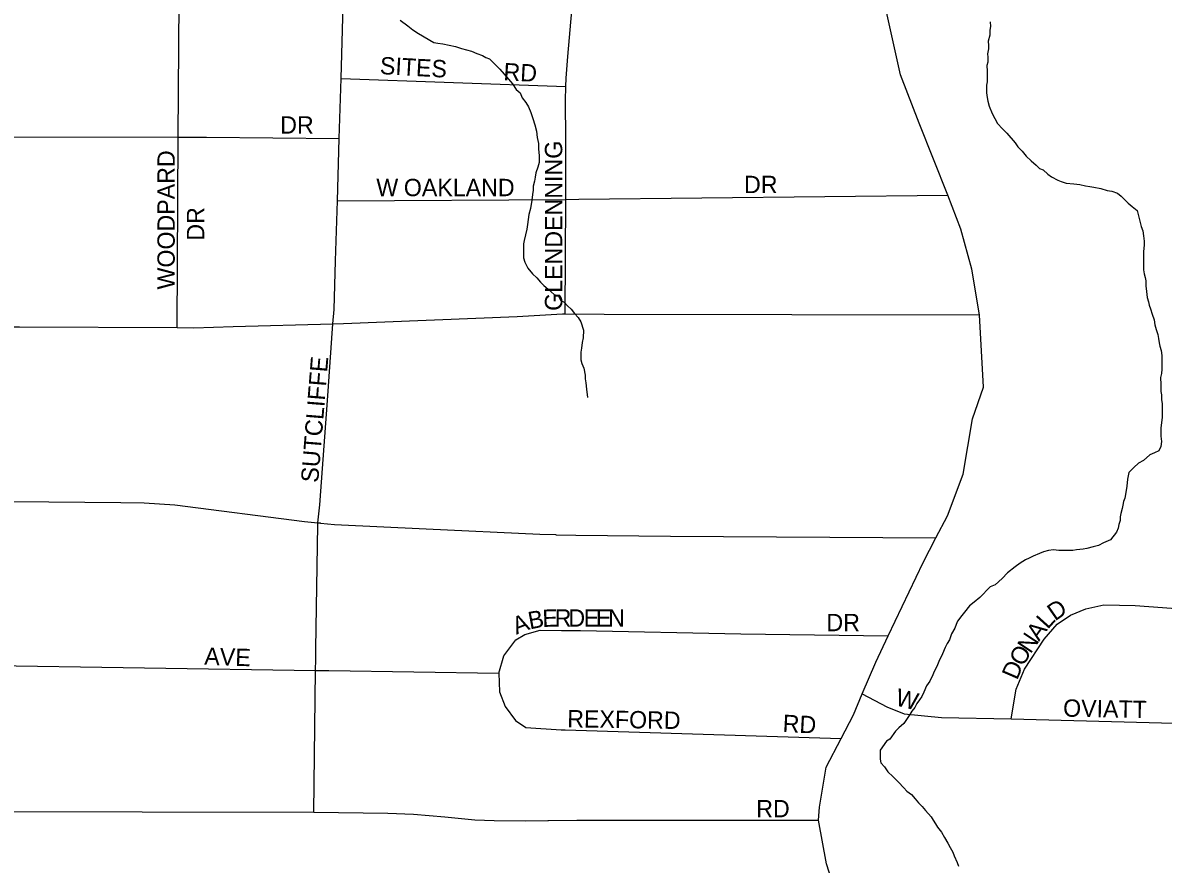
# Model space of a CAD drawing. Extents: x 2010165 to 2382125, y 1060529 to 1407316.
# Drawn here: x 2123664 to 2126953, y 1267507 to 1269932 of the extents above; entities that cross this region are included whole.
import ezdxf

# ---------------------------------------------------------------- set-up
doc = ezdxf.new("R2010")
doc.units = 0
for name, color, linetype in [('GM_X_City_Street', 7, 'Continuous'), ('GM_X_City_Street_Text', 7, 'Continuous'), ('GM_X_Minor_River', 7, 'Continuous')]:
    doc.layers.add(name, color=color, linetype=linetype)

msp = doc.modelspace()

# ---------------------------------------------------------------- linework, layer by layer
at = {"layer": 'GM_X_City_Street'}
for points in [[(2124109.1, 1269053.5), (2124112.6, 1269602.6), (2124116, 1270127.1)], [(2124509.5, 1268118.2), (2124509.6, 1268128.9), (2124514.9, 1268484.4), (2124515.6, 1268490.9), (2124521.2, 1268542.6), (2124542.6, 1268843.2), (2124558.8, 1269064.7), (2124561.8, 1269105.8), (2124566.5, 1269246.1), (2124571.6, 1269418.7), (2124576.9, 1269598.8), (2124582, 1269771.5), (2124592.4, 1270123.1)], [(2125228.4, 1269093), (2125229.9, 1269423.3), (2125230.7, 1269596.2), (2125229.2, 1269708.5), (2125230.6, 1269748.4), (2125231.5, 1269772.6), (2125235.8, 1269834.8), (2125261, 1270121.5)], [(2126020.1, 1267390), (2125982.6, 1267507.2), (2125959.4, 1267633.4), (2125962, 1267671.2), (2125980.9, 1267786.3), (2126024.2, 1267869.3), (2126060.2, 1267937.3), (2126085, 1267997.3), (2126124.6, 1268089.5), (2126159.8, 1268165.4), (2126260.8, 1268376.7), (2126297.8, 1268447.3), (2126331.2, 1268511.2), (2126375.9, 1268631), (2126403.5, 1268790.4), (2126434.9, 1268881.5), (2126423.4, 1269090.4), (2126401.3, 1269221.7), (2126370, 1269337.2), (2126331.7, 1269435.6), (2126249.2, 1269643), (2126195.2, 1269781.9), (2126163, 1269929.5), (2126146.9, 1270003.3)], [(2124582, 1269771.5), (2125230.6, 1269748.4)], [(2122425.6, 1269517.6), (2122476, 1269587.6), (2122510.1, 1269605.5), (2122606.2, 1269605.1), (2122923.5, 1269604.6), (2124112.6, 1269602.6), (2124193.7, 1269602.5), (2124576.9, 1269598.8)], [(2124571.6, 1269418.7), (2125229.9, 1269423.3), (2125267.9, 1269423.6), (2126331.7, 1269435.6)], [(2119222.9, 1269093.1), (2120523.7, 1269077), (2120842.1, 1269073.1), (2121678.3, 1269067.8), (2122253.4, 1269064.2), (2122918, 1269060), (2123540.6, 1269056.1), (2123654.7, 1269055.4), (2124109.1, 1269053.5), (2124157.2, 1269053.3), (2124271.3, 1269056.8), (2124558.8, 1269064.7), (2124589.6, 1269065.5), (2125090.2, 1269085.5), (2125220.4, 1269093), (2125228.4, 1269093), (2125340.5, 1269092.5), (2126423.4, 1269090.4)], [(2122933.8, 1268344.3), (2122935.1, 1268344.6), (2122966.8, 1268352.5), (2122999, 1268372.5), (2123033.2, 1268410.4), (2123075.5, 1268476.4), (2123113.7, 1268514.3), (2123167.9, 1268544.2), (2123210, 1268556), (2123530.4, 1268552.9), (2123946.7, 1268549), (2124014.7, 1268548.7), (2124102.8, 1268542.3), (2124477, 1268494.6), (2124515.6, 1268490.9), (2124521.7, 1268490.3)], [(2124521.7, 1268490.3), (2124522.5, 1268490.2), (2124563, 1268486.3), (2124827.2, 1268473.1), (2125155.4, 1268457.7), (2125200.2, 1268456.7)], [(2125200.2, 1268456.7), (2125202.3, 1268456.6), (2125259.5, 1268455.3), (2125531.8, 1268452.2), (2126297.8, 1268447.3)], [(2126514.3, 1267925.5), (2126528.8, 1268011), (2126553, 1268069), (2126609.5, 1268155), (2126647.7, 1268198.9), (2126685.9, 1268224.8), (2126730, 1268242.7), (2126782.1, 1268254.5), (2126872.2, 1268252.1), (2127225.8, 1268226.8)], [(2125037.5, 1268057.2), (2125051.7, 1268107.3), (2125086, 1268153.3), (2125112.1, 1268169.2), (2125156.2, 1268181.1), (2125218.3, 1268180.8)], [(2125218.3, 1268180.8), (2125219, 1268180.8), (2125272.3, 1268180.6), (2125734.7, 1268170.6), (2126159.8, 1268165.4)], [(2124503.2, 1267656.5), (2124508.7, 1268065.3), (2124509.2, 1268097.5), (2124509.5, 1268118.2)], [(2122871.5, 1267989.1), (2122879.1, 1267988), (2122921.1, 1267989.9), (2122973.2, 1268003.7), (2123029.4, 1268027.5), (2123083.6, 1268051.3), (2123121.7, 1268073.2), (2123163.8, 1268079.1), (2123239.9, 1268084.8), (2123520.8, 1268080.5), (2124508.7, 1268065.3)], [(2124508.7, 1268065.3), (2124547.2, 1268064.8), (2125037.5, 1268057.2)], [(2125037.5, 1268057.2), (2125039.3, 1268003.1), (2125055.1, 1267960.9), (2125084.9, 1267920.7), (2125114.8, 1267900.5), (2125216.9, 1267894.1), (2125226.9, 1267893.8), (2125228, 1267893.8)], [(2126085, 1267997.3), (2126156.1, 1267960.4), (2126206.1, 1267940.1), (2126314.2, 1267929.6), (2126514.3, 1267925.5), (2126984.7, 1267912.9), (2127220.1, 1267906)], [(2125228, 1267893.8), (2126024.2, 1267869.3)], [(2122613.4, 1267670.3), (2122649.4, 1267660.2), (2123512.2, 1267658.5), (2124503.2, 1267656.5), (2124717.3, 1267653.6), (2124791.4, 1267651.3), (2124881.4, 1267642.9), (2124967.5, 1267634.5), (2125023.5, 1267632.3), (2125113.6, 1267631.9), (2125178.8, 1267632.5)], [(2125178.8, 1267632.5), (2125180, 1267632.5), (2125261.8, 1267633.3), (2125959.4, 1267633.4)]]:
    msp.add_lwpolyline(points, dxfattribs=at)
at = {"layer": 'GM_X_Minor_River'}
for points in [[(2124753, 1269939.9), (2124775.1, 1269923.9), (2124789.2, 1269911.9)], [(2126454.6, 1269935.2), (2126454.7, 1269921.2), (2126452.7, 1269911.1), (2126452.8, 1269897.1), (2126448.8, 1269879), (2126448.9, 1269867), (2126448.9, 1269856.9), (2126446.9, 1269842.9), (2126447, 1269832.9), (2126447, 1269818.8), (2126445, 1269808.8), (2126445.1, 1269792.7), (2126445.1, 1269780.7), (2126445.2, 1269762.6), (2126443.2, 1269752.6), (2126443.3, 1269742.6), (2126443.3, 1269730.5), (2126445.4, 1269716.5), (2126447.4, 1269706.5), (2126451.5, 1269692.4), (2126459.6, 1269670.4), (2126475.7, 1269642.3), (2126489.8, 1269626.3), (2126501.9, 1269614.3), (2126526.1, 1269586.3), (2126534.1, 1269574.3), (2126546.2, 1269562.3), (2126558.3, 1269548.3), (2126572.4, 1269534.3), (2126586.5, 1269522.3), (2126596.6, 1269512.3), (2126606.6, 1269508.3), (2126620.7, 1269496.3), (2126630.8, 1269488.3), (2126648.9, 1269478.3), (2126658.9, 1269474.4), (2126673, 1269470.4), (2126695, 1269468.4), (2126713.1, 1269466.5), (2126729.2, 1269462.5), (2126741.2, 1269460.6), (2126753.3, 1269458.6), (2126773.4, 1269454.7), (2126791.4, 1269448.7), (2126805.5, 1269446.7), (2126821.6, 1269440.8), (2126831.6, 1269432.8), (2126851.8, 1269412.8), (2126863.8, 1269402.8), (2126877.9, 1269390.8), (2126890.1, 1269344.7), (2126894.2, 1269332.6), (2126896.2, 1269318.6), (2126898.3, 1269302.6), (2126898.3, 1269292.5), (2126896.4, 1269272.4), (2126896.4, 1269262.4), (2126896.5, 1269246.4), (2126896.5, 1269232.3), (2126896.6, 1269220.3)], [(2124789.2, 1269911.9), (2124805.3, 1269901.9), (2124849.5, 1269876), (2124861.5, 1269874), (2124875.6, 1269872.1), (2124893.7, 1269868.1), (2124911.7, 1269864.1), (2124929.8, 1269858.2), (2124957.9, 1269850.2), (2124974, 1269844.3), (2124990.1, 1269838.3), (2125000.1, 1269832.3), (2125010.2, 1269828.3), (2125028.3, 1269810.3), (2125040.4, 1269798.3), (2125052.5, 1269784.3), (2125064.6, 1269770.3), (2125076.7, 1269756.3), (2125086.7, 1269740.3), (2125098.8, 1269730.3), (2125104.9, 1269716.2), (2125115, 1269702.2), (2125123, 1269690.2), (2125129.1, 1269674.2), (2125135.2, 1269656.1), (2125141.3, 1269638.1), (2125145.4, 1269620.1), (2125147.4, 1269602), (2125151.5, 1269584), (2125151.6, 1269567.9), (2125153.6, 1269549.9), (2125153.7, 1269539.8), (2125153.7, 1269529.8), (2125149.7, 1269515.7), (2125143.8, 1269499.7), (2125141.8, 1269487.6), (2125139.8, 1269475.6), (2125135.9, 1269461.5), (2125135.9, 1269449.5), (2125134, 1269437.4), (2125132, 1269421.4), (2125128.1, 1269397.3), (2125124.1, 1269379.2), (2125122.2, 1269365.2), (2125120.2, 1269351.1), (2125118.2, 1269337.1), (2125114.3, 1269321), (2125110.3, 1269304.9), (2125108.4, 1269294.9), (2125108.5, 1269254.8), (2125112.5, 1269242.7), (2125120.6, 1269224.7), (2125134.7, 1269208.7), (2125146.8, 1269196.7), (2125156.9, 1269184.7), (2125167, 1269174.7), (2125179, 1269164.7), (2125197.2, 1269148.7), (2125209.2, 1269144.7), (2125215.3, 1269132.7), (2125225.3, 1269126.7), (2125235.4, 1269116.7), (2125245.5, 1269106.7), (2125255.5, 1269094.7), (2125265.6, 1269082.7), (2125273.7, 1269070.7), (2125281.8, 1269046.6), (2125279.9, 1269024.5), (2125277.9, 1269010.5), (2125275.9, 1268994.4), (2125274, 1268982.4), (2125274, 1268972.4), (2125274.1, 1268960.3), (2125276.1, 1268950.3), (2125282.2, 1268936.3), (2125286.3, 1268916.2), (2125286.3, 1268906.2), (2125288.3, 1268894.1), (2125290.4, 1268876.1), (2125292.5, 1268852), (2125292.5, 1268852)], [(2126896.6, 1269220.3), (2126898.6, 1269208.2), (2126900.7, 1269198.2), (2126902.7, 1269188.2), (2126902.8, 1269174.1), (2126904.8, 1269158.1), (2126906.9, 1269140.1), (2126910.9, 1269128), (2126913, 1269118), (2126917, 1269108), (2126921.1, 1269091.9), (2126927.2, 1269075.9), (2126929.2, 1269061.9), (2126933.3, 1269047.8), (2126937.4, 1269033.8), (2126939.4, 1269021.8), (2126941.4, 1269009.7), (2126943.5, 1268999.7), (2126947.5, 1268987.7), (2126949.6, 1268973.6), (2126949.6, 1268959.6), (2126949.7, 1268943.5), (2126949.7, 1268933.5), (2126947.8, 1268921.5), (2126945.8, 1268909.4), (2126945.9, 1268889.3), (2126945.9, 1268879.3), (2126945.9, 1268869.3), (2126948, 1268859.3), (2126948, 1268845.2), (2126950.1, 1268835.2), (2126950.1, 1268821.1), (2126950.2, 1268805.1), (2126950.2, 1268795.1), (2126948.3, 1268779), (2126946.3, 1268764.9), (2126946.3, 1268754.9), (2126946.4, 1268740.9), (2126948.4, 1268724.8), (2126946.5, 1268710.8), (2126940.5, 1268698.7), (2126928.5, 1268692.6), (2126914.5, 1268686.6), (2126896.5, 1268670.5), (2126882.4, 1268662.4), (2126868.4, 1268650.3), (2126854.4, 1268636.2), (2126850.5, 1268616.2), (2126848.6, 1268596.1), (2126846.6, 1268584), (2126842.7, 1268562), (2126838.7, 1268551.9), (2126836.7, 1268541.9), (2126834.7, 1268531.8), (2126830.8, 1268517.8), (2126828.8, 1268507.7), (2126828.8, 1268497.7), (2126824.9, 1268485.6), (2126822.9, 1268475.6), (2126818.9, 1268463.6), (2126800.9, 1268441.4), (2126780.9, 1268433.3), (2126766.9, 1268425.3), (2126750.8, 1268421.2), (2126732.8, 1268417.1), (2126722.8, 1268415.1), (2126702.7, 1268413), (2126692.7, 1268411), (2126668.6, 1268410.9), (2126652.5, 1268410.9), (2126636.5, 1268412.8), (2126622.4, 1268410.8), (2126608.4, 1268406.7), (2126596.4, 1268402.7), (2126578.3, 1268394.6), (2126566.3, 1268388.5), (2126556.3, 1268384.5), (2126540.3, 1268374.4), (2126526.3, 1268364.3), (2126504.3, 1268346.2), (2126488.3, 1268330.1), (2126468.3, 1268311.9), (2126454.2, 1268305.9), (2126424.2, 1268275.7), (2126408.2, 1268261.6), (2126394.2, 1268251.5), (2126380.2, 1268233.4), (2126372.3, 1268223.4), (2126360.3, 1268207.3), (2126356.3, 1268197.2), (2126352.3, 1268187.2), (2126342.3, 1268171.1), (2126336.4, 1268153), (2126330.4, 1268143), (2126324.4, 1268130.9), (2126316.4, 1268112.8), (2126306.5, 1268090.7), (2126300.5, 1268076.7), (2126292.5, 1268062.6), (2126288.6, 1268052.5), (2126280.6, 1268034.5)], [(2126280.6, 1268034.5), (2126270.6, 1268020.4), (2126262.7, 1268002.3), (2126256.7, 1267990.2), (2126250.7, 1267980.2), (2126242.7, 1267970.1), (2126236.7, 1267958.1), (2126228.7, 1267948), (2126222.7, 1267938), (2126212.8, 1267923.9), (2126204.8, 1267911.8), (2126190.8, 1267899.7), (2126180.8, 1267889.7), (2126164.8, 1267867.5), (2126154.8, 1267861.5), (2126136.8, 1267835.3), (2126136.9, 1267823.3), (2126136.9, 1267809.3), (2126138.9, 1267799.2), (2126149, 1267787.2), (2126159.1, 1267773.2), (2126173.2, 1267759.2), (2126189.3, 1267743.2), (2126205.4, 1267727.2), (2126213.5, 1267717.2), (2126227.5, 1267707.2), (2126237.6, 1267695.2), (2126247.7, 1267683.2), (2126257.8, 1267673.2), (2126267.8, 1267661.2), (2126284, 1267643.2), (2126290, 1267633.2), (2126296.1, 1267623.2), (2126302.1, 1267613.1), (2126314.2, 1267599.1), (2126322.3, 1267583.1), (2126332.4, 1267567.1), (2126338.4, 1267555.1), (2126346.5, 1267541.1), (2126350.6, 1267531), (2126358.7, 1267511), (2126362.7, 1267501)]]:
    msp.add_lwpolyline(points, dxfattribs=at)

# ---------------------------------------------------------------- texts
at = {"layer": 'GM_X_City_Street_Text'}
for s, rotation, p in [('SITES', 356.9077, (2124693.2, 1269784.5)), ('RD', 356.9887, (2125049.6, 1269766.9)), ('DR', 0, (2124406.7, 1269612.9)), ('WOODPARD', 90, (2124102.5, 1269163.5)), ('GLENDENNING', 90, (2125220.1, 1269101.9)), ('W', 0, (2124683.9, 1269432.5)), ('OAKLAND', 0, (2124763.1, 1269432.5)), ('DR', 0, (2125744.3, 1269441.3)), ('DR', 90, (2124187.6, 1269304.3)), ('SUTCLIFFE', 85.3633, (2124516.1, 1268605.3)), ('D', 34.8479, (2126641.2, 1268206.2)), ('A', 21.4565, (2125087.9, 1268168.1)), ('B', 10.6003, (2125126.5, 1268183.5)), ('E', 1.612, (2125163.3, 1268190.5)), ('R', 0, (2125198.2, 1268191.5)), ('D', 0, (2125237.8, 1268191.5)), ('E', 0, (2125281.8, 1268191.5)), ('E', 0, (2125317, 1268191.5)), ('N', 0, (2125352.2, 1268191.5)), ('DR', 0, (2125981.9, 1268178.3)), ('L', 48.1021, (2126620, 1268182)), ('A', 53.8601, (2126594.9, 1268147.5)), ('N', 56.507, (2126570.9, 1268111.3)), ('AVE', 358.0262, (2124187.1, 1268081.7)), ('O', 58.5228, (2126548.2, 1268074.2)), ('D', 66.711, (2126531.7, 1268035.4)), ('W', 345.8007, (2126178, 1267965.3)), ('OVIATT', 358.8989, (2126664.1, 1267932.1)), ('REXFORD', 359.1191, (2125234.1, 1267901.3)), ('RD', 356.989, (2125854.8, 1267888.1)), ('RD', 0, (2125779.5, 1267641.7))]:
    msp.add_text(s, height=50, rotation=rotation, dxfattribs=at).set_placement(p)

doc.saveas('drawing.dxf')
